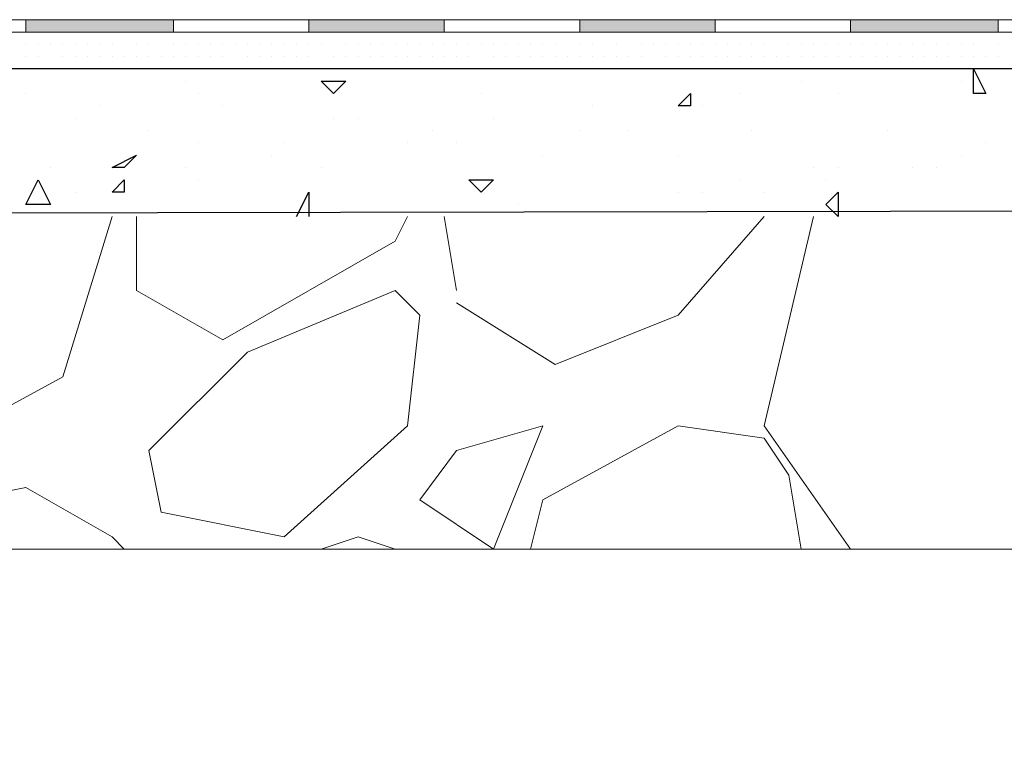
# Model space of a CAD drawing. Header units: metres. Extents: x 5.7 to 89.8, y 4 to 63.5.
# Tile 369 of 475: x 60.27 to 61.041, y 49.212 to 49.79. Entities that reach past the tile are written whole.
import ezdxf

# ---------------------------------------------------------------- set-up
doc = ezdxf.new("R2010")
doc.units = ezdxf.units.M
doc.header["$MEASUREMENT"] = 0
for name, color, linetype in [('PDF17_hatch', 7, 'Continuous'), ('PDF17_hatch-borshi', 7, 'Continuous'), ('PDF17_Isogam', 7, 'Continuous'), ('PDF17_kaff', 7, 'Continuous')]:
    doc.layers.add(name, color=color, linetype=linetype)

msp = doc.modelspace()

# ---------------------------------------------------------------- linework, layer by layer
at = {"layer": 'PDF17_hatch', "lineweight": 25}
for points in [[(60.74719, 49.75157), (60.74719, 49.75157)], [(60.88203, 49.75157), (60.88203, 49.75157)], [(60.88203, 49.75157), (60.88203, 49.75157)], [(60.40047, 49.74194), (60.40047, 49.74194)], [(60.51604, 49.74194), (60.51604, 49.74194)], [(60.88203, 49.74194), (60.88203, 49.74194)], [(61.00723, 49.74194), (61.00723, 49.74194)], [(60.27526, 49.73231), (60.27526, 49.73231)], [(60.4101, 49.73231), (60.4101, 49.73231)], [(60.63161, 49.73231), (60.63161, 49.73231)], [(60.83387, 49.73231), (60.83387, 49.73231)], [(60.91092, 49.73231), (60.91092, 49.73231)], [(60.33305, 49.72268), (60.33305, 49.72268)], [(60.42936, 49.72268), (60.42936, 49.72268)], [(60.7183, 49.72268), (60.7183, 49.72268)], [(60.80498, 49.72268), (60.80498, 49.72268)], [(60.31378, 49.71304), (60.31378, 49.71304)], [(60.51604, 49.71304), (60.51604, 49.71304)], [(60.5353, 49.71304), (60.5353, 49.71304)], [(60.64125, 49.71304), (60.64125, 49.71304)], [(60.64125, 49.71304), (60.64125, 49.71304)], [(60.37157, 49.70341), (60.37157, 49.70341)], [(60.59309, 49.70341), (60.59309, 49.70341)], [(60.70866, 49.70341), (60.70866, 49.70341)], [(60.74719, 49.70341), (60.74719, 49.70341)], [(60.8435, 49.70341), (60.8435, 49.70341)], [(60.94944, 49.70341), (60.94944, 49.70341)], [(60.4101, 49.69378), (60.4101, 49.69378)], [(60.47752, 49.69378), (60.47752, 49.69378)], [(60.57383, 49.69378), (60.57383, 49.69378)], [(60.61235, 49.69378), (60.61235, 49.69378)], [(61.02649, 49.69378), (61.02649, 49.69378)], [(60.46788, 49.68415), (60.46788, 49.68415)], [(60.67977, 49.68415), (60.67977, 49.68415)], [(60.78571, 49.68415), (60.78571, 49.68415)], [(61.00723, 49.68415), (61.00723, 49.68415)], [(60.29452, 49.67452), (60.29452, 49.67452)], [(60.35231, 49.67452), (60.35231, 49.67452)], [(60.40047, 49.67452), (60.40047, 49.67452)], [(60.50641, 49.67452), (60.50641, 49.67452)], [(60.89166, 49.67452), (60.89166, 49.67452)], [(60.91092, 49.67452), (60.91092, 49.67452)], [(60.96871, 49.67452), (60.96871, 49.67452)], [(60.98797, 49.67452), (60.98797, 49.67452)], [(60.4101, 49.66489), (60.4101, 49.66489)], [(60.83387, 49.66489), (60.83387, 49.66489)], [(60.90129, 49.66489), (60.90129, 49.66489)], [(60.31378, 49.65526), (60.31378, 49.65526)], [(60.48715, 49.63599), (60.49678, 49.65526), (60.49678, 49.63599)], [(60.78571, 49.65526), (60.78571, 49.65526)], [(60.80498, 49.65526), (60.80498, 49.65526)], [(60.85313, 49.65526), (60.85313, 49.65526)], [(60.66051, 49.64563), (60.66051, 49.64563)]]:
    msp.add_lwpolyline(points, dxfattribs=at)
for points in [[(61.01686, 49.75157), (61.02649, 49.73231), (61.01686, 49.73231)], [(60.52567, 49.74194), (60.51604, 49.73231), (60.50641, 49.74194)], [(60.79534, 49.73231), (60.79534, 49.72268), (60.78571, 49.72268)], [(60.36194, 49.68415), (60.35231, 49.67452), (60.34268, 49.67452)], [(60.29452, 49.64563), (60.27526, 49.64563), (60.28489, 49.66489)], [(60.35231, 49.66489), (60.35231, 49.65526), (60.34268, 49.65526)], [(60.64125, 49.66489), (60.63161, 49.65526), (60.62198, 49.66489)], [(60.91092, 49.65526), (60.91092, 49.63599), (60.90129, 49.64563)]]:
    msp.add_lwpolyline(points, close=True, dxfattribs=at)
at = {"layer": 'PDF17_hatch-borshi', "lineweight": 18}
for points in [[(60.27526, 49.79009), (60.27526, 49.79009)], [(60.28489, 49.79009), (60.28489, 49.79009)], [(60.28489, 49.79009), (60.28489, 49.79009)], [(60.28489, 49.79009), (60.28489, 49.79009)], [(60.30415, 49.79009), (60.30415, 49.79009)], [(60.30415, 49.79009), (60.30415, 49.79009)], [(60.31378, 49.79009), (60.31378, 49.79009)], [(60.32342, 49.79009), (60.32342, 49.79009)], [(60.32342, 49.79009), (60.32342, 49.79009)], [(60.33305, 49.79009), (60.33305, 49.79009)], [(60.33305, 49.79009), (60.33305, 49.79009)], [(60.34268, 49.79009), (60.34268, 49.79009)], [(60.34268, 49.79009), (60.34268, 49.79009)], [(60.35231, 49.79009), (60.35231, 49.79009)], [(60.35231, 49.79009), (60.35231, 49.79009)], [(60.35231, 49.79009), (60.35231, 49.79009)], [(60.36194, 49.79009), (60.36194, 49.79009)], [(60.36194, 49.79009), (60.36194, 49.79009)], [(60.37157, 49.79009), (60.37157, 49.79009)], [(60.37157, 49.79009), (60.37157, 49.79009)], [(60.37157, 49.79009), (60.37157, 49.79009)], [(60.37157, 49.79009), (60.37157, 49.79009)], [(60.39083, 49.79009), (60.39083, 49.79009)], [(60.39083, 49.79009), (60.39083, 49.79009)], [(60.39083, 49.79009), (60.39083, 49.79009)], [(60.40047, 49.79009), (60.40047, 49.79009)], [(60.4101, 49.79009), (60.4101, 49.79009)], [(60.41973, 49.79009), (60.41973, 49.79009)], [(60.43899, 49.79009), (60.43899, 49.79009)], [(60.44862, 49.79009), (60.44862, 49.79009)], [(60.45825, 49.79009), (60.45825, 49.79009)], [(60.45825, 49.79009), (60.45825, 49.79009)], [(60.46788, 49.79009), (60.46788, 49.79009)], [(60.47752, 49.79009), (60.47752, 49.79009)], [(60.47752, 49.79009), (60.47752, 49.79009)], [(60.49678, 49.79009), (60.49678, 49.79009)], [(60.50641, 49.79009), (60.50641, 49.79009)], [(60.52567, 49.79009), (60.52567, 49.79009)], [(60.52567, 49.79009), (60.52567, 49.79009)], [(60.5353, 49.79009), (60.5353, 49.79009)], [(60.54493, 49.79009), (60.54493, 49.79009)], [(60.54493, 49.79009), (60.54493, 49.79009)], [(60.55456, 49.79009), (60.55456, 49.79009)], [(60.5642, 49.79009), (60.5642, 49.79009)], [(60.5642, 49.79009), (60.5642, 49.79009)], [(60.5642, 49.79009), (60.5642, 49.79009)], [(60.57383, 49.79009), (60.57383, 49.79009)], [(60.57383, 49.79009), (60.57383, 49.79009)], [(60.58346, 49.79009), (60.58346, 49.79009)], [(60.59309, 49.79009), (60.59309, 49.79009)], [(60.60272, 49.79009), (60.60272, 49.79009)], [(60.62198, 49.79009), (60.62198, 49.79009)], [(60.63161, 49.79009), (60.63161, 49.79009)], [(60.65088, 49.79009), (60.65088, 49.79009)], [(60.65088, 49.79009), (60.65088, 49.79009)], [(60.66051, 49.79009), (60.66051, 49.79009)], [(60.66051, 49.79009), (60.66051, 49.79009)], [(60.67014, 49.79009), (60.67014, 49.79009)], [(60.67014, 49.79009), (60.67014, 49.79009)], [(60.67977, 49.79009), (60.67977, 49.79009)], [(60.67977, 49.79009), (60.67977, 49.79009)], [(60.6894, 49.79009), (60.6894, 49.79009)], [(60.6894, 49.79009), (60.6894, 49.79009)], [(60.6894, 49.79009), (60.6894, 49.79009)], [(60.70866, 49.79009), (60.70866, 49.79009)], [(60.70866, 49.79009), (60.70866, 49.79009)], [(60.7183, 49.79009), (60.7183, 49.79009)], [(60.73756, 49.79009), (60.73756, 49.79009)], [(60.74719, 49.79009), (60.74719, 49.79009)], [(60.75682, 49.79009), (60.75682, 49.79009)], [(60.76645, 49.79009), (60.76645, 49.79009)], [(60.77608, 49.79009), (60.77608, 49.79009)], [(60.77608, 49.79009), (60.77608, 49.79009)], [(60.78571, 49.79009), (60.78571, 49.79009)], [(60.79534, 49.79009), (60.79534, 49.79009)], [(60.79534, 49.79009), (60.79534, 49.79009)], [(60.82424, 49.79009), (60.82424, 49.79009)], [(60.8435, 49.79009), (60.8435, 49.79009)], [(60.8435, 49.79009), (60.8435, 49.79009)], [(60.86276, 49.79009), (60.86276, 49.79009)], [(60.86276, 49.79009), (60.86276, 49.79009)], [(60.87239, 49.79009), (60.87239, 49.79009)], [(60.88203, 49.79009), (60.88203, 49.79009)], [(60.88203, 49.79009), (60.88203, 49.79009)], [(60.88203, 49.79009), (60.88203, 49.79009)], [(60.89166, 49.79009), (60.89166, 49.79009)], [(60.89166, 49.79009), (60.89166, 49.79009)], [(60.90129, 49.79009), (60.90129, 49.79009)], [(60.91092, 49.79009), (60.91092, 49.79009)], [(60.92055, 49.79009), (60.92055, 49.79009)], [(60.93981, 49.79009), (60.93981, 49.79009)], [(60.94944, 49.79009), (60.94944, 49.79009)], [(60.96871, 49.79009), (60.96871, 49.79009)], [(60.96871, 49.79009), (60.96871, 49.79009)], [(60.97834, 49.79009), (60.97834, 49.79009)], [(60.97834, 49.79009), (60.97834, 49.79009)], [(60.98797, 49.79009), (60.98797, 49.79009)], [(60.98797, 49.79009), (60.98797, 49.79009)], [(60.9976, 49.79009), (60.9976, 49.79009)], [(60.9976, 49.79009), (60.9976, 49.79009)], [(61.00723, 49.79009), (61.00723, 49.79009)], [(61.00723, 49.79009), (61.00723, 49.79009)], [(61.02649, 49.79009), (61.02649, 49.79009)], [(61.03612, 49.79009), (61.03612, 49.79009)], [(61.03612, 49.79009), (61.03612, 49.79009)], [(60.28489, 49.78046), (60.28489, 49.78046)], [(60.29452, 49.78046), (60.29452, 49.78046)], [(60.29452, 49.78046), (60.29452, 49.78046)], [(60.30415, 49.78046), (60.30415, 49.78046)], [(60.32342, 49.78046), (60.32342, 49.78046)], [(60.32342, 49.78046), (60.32342, 49.78046)], [(60.33305, 49.78046), (60.33305, 49.78046)], [(60.34268, 49.78046), (60.34268, 49.78046)], [(60.34268, 49.78046), (60.34268, 49.78046)], [(60.35231, 49.78046), (60.35231, 49.78046)], [(60.35231, 49.78046), (60.35231, 49.78046)], [(60.35231, 49.78046), (60.35231, 49.78046)], [(60.36194, 49.78046), (60.36194, 49.78046)], [(60.36194, 49.78046), (60.36194, 49.78046)], [(60.37157, 49.78046), (60.37157, 49.78046)], [(60.37157, 49.78046), (60.37157, 49.78046)], [(60.3812, 49.78046), (60.3812, 49.78046)], [(60.39083, 49.78046), (60.39083, 49.78046)], [(60.40047, 49.78046), (60.40047, 49.78046)], [(60.40047, 49.78046), (60.40047, 49.78046)], [(60.41973, 49.78046), (60.41973, 49.78046)], [(60.42936, 49.78046), (60.42936, 49.78046)], [(60.44862, 49.78046), (60.44862, 49.78046)], [(60.45825, 49.78046), (60.45825, 49.78046)], [(60.47752, 49.78046), (60.47752, 49.78046)], [(60.48715, 49.78046), (60.48715, 49.78046)], [(60.50641, 49.78046), (60.50641, 49.78046)], [(60.50641, 49.78046), (60.50641, 49.78046)], [(60.51604, 49.78046), (60.51604, 49.78046)], [(60.5353, 49.78046), (60.5353, 49.78046)], [(60.5353, 49.78046), (60.5353, 49.78046)], [(60.5642, 49.78046), (60.5642, 49.78046)], [(60.58346, 49.78046), (60.58346, 49.78046)], [(60.59309, 49.78046), (60.59309, 49.78046)], [(60.59309, 49.78046), (60.59309, 49.78046)], [(60.61235, 49.78046), (60.61235, 49.78046)], [(60.62198, 49.78046), (60.62198, 49.78046)], [(60.63161, 49.78046), (60.63161, 49.78046)], [(60.63161, 49.78046), (60.63161, 49.78046)], [(60.64125, 49.78046), (60.64125, 49.78046)], [(60.66051, 49.78046), (60.66051, 49.78046)], [(60.66051, 49.78046), (60.66051, 49.78046)], [(60.67014, 49.78046), (60.67014, 49.78046)], [(60.67014, 49.78046), (60.67014, 49.78046)], [(60.67977, 49.78046), (60.67977, 49.78046)], [(60.67977, 49.78046), (60.67977, 49.78046)], [(60.6894, 49.78046), (60.6894, 49.78046)], [(60.69903, 49.78046), (60.69903, 49.78046)], [(60.69903, 49.78046), (60.69903, 49.78046)], [(60.69903, 49.78046), (60.69903, 49.78046)], [(60.70866, 49.78046), (60.70866, 49.78046)], [(60.7183, 49.78046), (60.7183, 49.78046)], [(60.72793, 49.78046), (60.72793, 49.78046)], [(60.72793, 49.78046), (60.72793, 49.78046)], [(60.73756, 49.78046), (60.73756, 49.78046)], [(60.74719, 49.78046), (60.74719, 49.78046)], [(60.74719, 49.78046), (60.74719, 49.78046)], [(60.76645, 49.78046), (60.76645, 49.78046)], [(60.77608, 49.78046), (60.77608, 49.78046)], [(60.77608, 49.78046), (60.77608, 49.78046)], [(60.79534, 49.78046), (60.79534, 49.78046)], [(60.80498, 49.78046), (60.80498, 49.78046)], [(60.80498, 49.78046), (60.80498, 49.78046)], [(60.81461, 49.78046), (60.81461, 49.78046)], [(60.83387, 49.78046), (60.83387, 49.78046)], [(60.83387, 49.78046), (60.83387, 49.78046)], [(60.83387, 49.78046), (60.83387, 49.78046)], [(60.8435, 49.78046), (60.8435, 49.78046)], [(60.85313, 49.78046), (60.85313, 49.78046)], [(60.86276, 49.78046), (60.86276, 49.78046)], [(60.86276, 49.78046), (60.86276, 49.78046)], [(60.86276, 49.78046), (60.86276, 49.78046)], [(60.87239, 49.78046), (60.87239, 49.78046)], [(60.87239, 49.78046), (60.87239, 49.78046)], [(60.88203, 49.78046), (60.88203, 49.78046)], [(60.88203, 49.78046), (60.88203, 49.78046)], [(60.91092, 49.78046), (60.91092, 49.78046)], [(60.91092, 49.78046), (60.91092, 49.78046)], [(60.91092, 49.78046), (60.91092, 49.78046)], [(60.93018, 49.78046), (60.93018, 49.78046)], [(60.93981, 49.78046), (60.93981, 49.78046)], [(60.93981, 49.78046), (60.93981, 49.78046)], [(60.96871, 49.78046), (60.96871, 49.78046)], [(60.9976, 49.78046), (60.9976, 49.78046)], [(61.00723, 49.78046), (61.00723, 49.78046)], [(61.01686, 49.78046), (61.01686, 49.78046)], [(61.01686, 49.78046), (61.01686, 49.78046)], [(61.02649, 49.78046), (61.02649, 49.78046)], [(60.27526, 49.77083), (60.27526, 49.77083)], [(60.27526, 49.77083), (60.27526, 49.77083)], [(60.28489, 49.77083), (60.28489, 49.77083)], [(60.28489, 49.77083), (60.28489, 49.77083)], [(60.29452, 49.77083), (60.29452, 49.77083)], [(60.29452, 49.77083), (60.29452, 49.77083)], [(60.30415, 49.77083), (60.30415, 49.77083)], [(60.30415, 49.77083), (60.30415, 49.77083)], [(60.31378, 49.77083), (60.31378, 49.77083)], [(60.31378, 49.77083), (60.31378, 49.77083)], [(60.32342, 49.77083), (60.32342, 49.77083)], [(60.32342, 49.77083), (60.32342, 49.77083)], [(60.33305, 49.77083), (60.33305, 49.77083)], [(60.33305, 49.77083), (60.33305, 49.77083)], [(60.34268, 49.77083), (60.34268, 49.77083)], [(60.36194, 49.77083), (60.36194, 49.77083)], [(60.36194, 49.77083), (60.36194, 49.77083)], [(60.36194, 49.77083), (60.36194, 49.77083)], [(60.37157, 49.77083), (60.37157, 49.77083)], [(60.39083, 49.77083), (60.39083, 49.77083)], [(60.39083, 49.77083), (60.39083, 49.77083)], [(60.40047, 49.77083), (60.40047, 49.77083)], [(60.4101, 49.77083), (60.4101, 49.77083)], [(60.4101, 49.77083), (60.4101, 49.77083)], [(60.41973, 49.77083), (60.41973, 49.77083)], [(60.42936, 49.77083), (60.42936, 49.77083)], [(60.42936, 49.77083), (60.42936, 49.77083)], [(60.42936, 49.77083), (60.42936, 49.77083)], [(60.43899, 49.77083), (60.43899, 49.77083)], [(60.43899, 49.77083), (60.43899, 49.77083)], [(60.43899, 49.77083), (60.43899, 49.77083)], [(60.44862, 49.77083), (60.44862, 49.77083)], [(60.45825, 49.77083), (60.45825, 49.77083)], [(60.45825, 49.77083), (60.45825, 49.77083)], [(60.46788, 49.77083), (60.46788, 49.77083)], [(60.46788, 49.77083), (60.46788, 49.77083)], [(60.46788, 49.77083), (60.46788, 49.77083)], [(60.47752, 49.77083), (60.47752, 49.77083)], [(60.47752, 49.77083), (60.47752, 49.77083)], [(60.47752, 49.77083), (60.47752, 49.77083)], [(60.48715, 49.77083), (60.48715, 49.77083)], [(60.49678, 49.77083), (60.49678, 49.77083)], [(60.49678, 49.77083), (60.49678, 49.77083)], [(60.49678, 49.77083), (60.49678, 49.77083)], [(60.49678, 49.77083), (60.49678, 49.77083)], [(60.50641, 49.77083), (60.50641, 49.77083)], [(60.52567, 49.77083), (60.52567, 49.77083)], [(60.52567, 49.77083), (60.52567, 49.77083)], [(60.5353, 49.77083), (60.5353, 49.77083)], [(60.5353, 49.77083), (60.5353, 49.77083)], [(60.54493, 49.77083), (60.54493, 49.77083)], [(60.55456, 49.77083), (60.55456, 49.77083)], [(60.5642, 49.77083), (60.5642, 49.77083)], [(60.5642, 49.77083), (60.5642, 49.77083)], [(60.57383, 49.77083), (60.57383, 49.77083)], [(60.57383, 49.77083), (60.57383, 49.77083)], [(60.58346, 49.77083), (60.58346, 49.77083)], [(60.59309, 49.77083), (60.59309, 49.77083)], [(60.59309, 49.77083), (60.59309, 49.77083)], [(60.60272, 49.77083), (60.60272, 49.77083)], [(60.60272, 49.77083), (60.60272, 49.77083)], [(60.60272, 49.77083), (60.60272, 49.77083)], [(60.61235, 49.77083), (60.61235, 49.77083)], [(60.61235, 49.77083), (60.61235, 49.77083)], [(60.62198, 49.77083), (60.62198, 49.77083)], [(60.62198, 49.77083), (60.62198, 49.77083)], [(60.63161, 49.77083), (60.63161, 49.77083)], [(60.63161, 49.77083), (60.63161, 49.77083)], [(60.64125, 49.77083), (60.64125, 49.77083)], [(60.64125, 49.77083), (60.64125, 49.77083)], [(60.65088, 49.77083), (60.65088, 49.77083)], [(60.65088, 49.77083), (60.65088, 49.77083)], [(60.66051, 49.77083), (60.66051, 49.77083)], [(60.66051, 49.77083), (60.66051, 49.77083)], [(60.67014, 49.77083), (60.67014, 49.77083)], [(60.67014, 49.77083), (60.67014, 49.77083)], [(60.67014, 49.77083), (60.67014, 49.77083)], [(60.67977, 49.77083), (60.67977, 49.77083)], [(60.6894, 49.77083), (60.6894, 49.77083)], [(60.70866, 49.77083), (60.70866, 49.77083)], [(60.70866, 49.77083), (60.70866, 49.77083)], [(60.7183, 49.77083), (60.7183, 49.77083)], [(60.73756, 49.77083), (60.73756, 49.77083)], [(60.73756, 49.77083), (60.73756, 49.77083)], [(60.73756, 49.77083), (60.73756, 49.77083)], [(60.75682, 49.77083), (60.75682, 49.77083)], [(60.76645, 49.77083), (60.76645, 49.77083)], [(60.76645, 49.77083), (60.76645, 49.77083)], [(60.77608, 49.77083), (60.77608, 49.77083)], [(60.77608, 49.77083), (60.77608, 49.77083)], [(60.78571, 49.77083), (60.78571, 49.77083)], [(60.78571, 49.77083), (60.78571, 49.77083)], [(60.79534, 49.77083), (60.79534, 49.77083)], [(60.79534, 49.77083), (60.79534, 49.77083)], [(60.80498, 49.77083), (60.80498, 49.77083)], [(60.80498, 49.77083), (60.80498, 49.77083)], [(60.81461, 49.77083), (60.81461, 49.77083)], [(60.81461, 49.77083), (60.81461, 49.77083)], [(60.81461, 49.77083), (60.81461, 49.77083)], [(60.82424, 49.77083), (60.82424, 49.77083)], [(60.82424, 49.77083), (60.82424, 49.77083)], [(60.83387, 49.77083), (60.83387, 49.77083)], [(60.8435, 49.77083), (60.8435, 49.77083)], [(60.8435, 49.77083), (60.8435, 49.77083)], [(60.85313, 49.77083), (60.85313, 49.77083)], [(60.87239, 49.77083), (60.87239, 49.77083)], [(60.87239, 49.77083), (60.87239, 49.77083)], [(60.87239, 49.77083), (60.87239, 49.77083)], [(60.88203, 49.77083), (60.88203, 49.77083)], [(60.89166, 49.77083), (60.89166, 49.77083)], [(60.90129, 49.77083), (60.90129, 49.77083)], [(60.91092, 49.77083), (60.91092, 49.77083)], [(60.92055, 49.77083), (60.92055, 49.77083)], [(60.92055, 49.77083), (60.92055, 49.77083)], [(60.93018, 49.77083), (60.93018, 49.77083)], [(60.93981, 49.77083), (60.93981, 49.77083)], [(60.93981, 49.77083), (60.93981, 49.77083)], [(60.93981, 49.77083), (60.93981, 49.77083)], [(60.94944, 49.77083), (60.94944, 49.77083)], [(60.94944, 49.77083), (60.94944, 49.77083)], [(60.94944, 49.77083), (60.94944, 49.77083)], [(60.95908, 49.77083), (60.95908, 49.77083)], [(60.95908, 49.77083), (60.95908, 49.77083)], [(60.96871, 49.77083), (60.96871, 49.77083)], [(60.97834, 49.77083), (60.97834, 49.77083)], [(60.97834, 49.77083), (60.97834, 49.77083)], [(60.97834, 49.77083), (60.97834, 49.77083)], [(60.98797, 49.77083), (60.98797, 49.77083)], [(60.98797, 49.77083), (60.98797, 49.77083)], [(60.98797, 49.77083), (60.98797, 49.77083)], [(60.9976, 49.77083), (60.9976, 49.77083)], [(61.00723, 49.77083), (61.00723, 49.77083)], [(61.00723, 49.77083), (61.00723, 49.77083)], [(61.00723, 49.77083), (61.00723, 49.77083)], [(61.01686, 49.77083), (61.01686, 49.77083)], [(61.03612, 49.77083), (61.03612, 49.77083)], [(61.03612, 49.77083), (61.03612, 49.77083)], [(60.27526, 49.7612), (60.27526, 49.7612)], [(60.27526, 49.7612), (60.27526, 49.7612)], [(60.28489, 49.7612), (60.28489, 49.7612)], [(60.30415, 49.7612), (60.30415, 49.7612)], [(60.30415, 49.7612), (60.30415, 49.7612)], [(60.30415, 49.7612), (60.30415, 49.7612)], [(60.31378, 49.7612), (60.31378, 49.7612)], [(60.32342, 49.7612), (60.32342, 49.7612)], [(60.33305, 49.7612), (60.33305, 49.7612)], [(60.34268, 49.7612), (60.34268, 49.7612)], [(60.35231, 49.7612), (60.35231, 49.7612)], [(60.35231, 49.7612), (60.35231, 49.7612)], [(60.36194, 49.7612), (60.36194, 49.7612)], [(60.37157, 49.7612), (60.37157, 49.7612)], [(60.3812, 49.7612), (60.3812, 49.7612)], [(60.3812, 49.7612), (60.3812, 49.7612)], [(60.3812, 49.7612), (60.3812, 49.7612)], [(60.3812, 49.7612), (60.3812, 49.7612)], [(60.39083, 49.7612), (60.39083, 49.7612)], [(60.40047, 49.7612), (60.40047, 49.7612)], [(60.40047, 49.7612), (60.40047, 49.7612)], [(60.4101, 49.7612), (60.4101, 49.7612)], [(60.4101, 49.7612), (60.4101, 49.7612)], [(60.41973, 49.7612), (60.41973, 49.7612)], [(60.41973, 49.7612), (60.41973, 49.7612)], [(60.42936, 49.7612), (60.42936, 49.7612)], [(60.44862, 49.7612), (60.44862, 49.7612)], [(60.44862, 49.7612), (60.44862, 49.7612)], [(60.45825, 49.7612), (60.45825, 49.7612)], [(60.46788, 49.7612), (60.46788, 49.7612)], [(60.47752, 49.7612), (60.47752, 49.7612)], [(60.47752, 49.7612), (60.47752, 49.7612)], [(60.48715, 49.7612), (60.48715, 49.7612)], [(60.48715, 49.7612), (60.48715, 49.7612)], [(60.49678, 49.7612), (60.49678, 49.7612)], [(60.51604, 49.7612), (60.51604, 49.7612)], [(60.51604, 49.7612), (60.51604, 49.7612)], [(60.51604, 49.7612), (60.51604, 49.7612)], [(60.52567, 49.7612), (60.52567, 49.7612)], [(60.52567, 49.7612), (60.52567, 49.7612)], [(60.5353, 49.7612), (60.5353, 49.7612)], [(60.54493, 49.7612), (60.54493, 49.7612)], [(60.54493, 49.7612), (60.54493, 49.7612)], [(60.54493, 49.7612), (60.54493, 49.7612)], [(60.54493, 49.7612), (60.54493, 49.7612)], [(60.55456, 49.7612), (60.55456, 49.7612)], [(60.55456, 49.7612), (60.55456, 49.7612)], [(60.55456, 49.7612), (60.55456, 49.7612)], [(60.5642, 49.7612), (60.5642, 49.7612)], [(60.5642, 49.7612), (60.5642, 49.7612)], [(60.5642, 49.7612), (60.5642, 49.7612)], [(60.57383, 49.7612), (60.57383, 49.7612)], [(60.57383, 49.7612), (60.57383, 49.7612)], [(60.57383, 49.7612), (60.57383, 49.7612)], [(60.58346, 49.7612), (60.58346, 49.7612)], [(60.58346, 49.7612), (60.58346, 49.7612)], [(60.59309, 49.7612), (60.59309, 49.7612)], [(60.59309, 49.7612), (60.59309, 49.7612)], [(60.59309, 49.7612), (60.59309, 49.7612)], [(60.60272, 49.7612), (60.60272, 49.7612)], [(60.61235, 49.7612), (60.61235, 49.7612)], [(60.61235, 49.7612), (60.61235, 49.7612)], [(60.62198, 49.7612), (60.62198, 49.7612)], [(60.62198, 49.7612), (60.62198, 49.7612)], [(60.64125, 49.7612), (60.64125, 49.7612)], [(60.65088, 49.7612), (60.65088, 49.7612)], [(60.65088, 49.7612), (60.65088, 49.7612)], [(60.66051, 49.7612), (60.66051, 49.7612)], [(60.67014, 49.7612), (60.67014, 49.7612)], [(60.67977, 49.7612), (60.67977, 49.7612)], [(60.67977, 49.7612), (60.67977, 49.7612)], [(60.67977, 49.7612), (60.67977, 49.7612)], [(60.6894, 49.7612), (60.6894, 49.7612)], [(60.69903, 49.7612), (60.69903, 49.7612)], [(60.69903, 49.7612), (60.69903, 49.7612)], [(60.70866, 49.7612), (60.70866, 49.7612)], [(60.70866, 49.7612), (60.70866, 49.7612)], [(60.70866, 49.7612), (60.70866, 49.7612)], [(60.7183, 49.7612), (60.7183, 49.7612)], [(60.7183, 49.7612), (60.7183, 49.7612)], [(60.72793, 49.7612), (60.72793, 49.7612)], [(60.72793, 49.7612), (60.72793, 49.7612)], [(60.73756, 49.7612), (60.73756, 49.7612)], [(60.74719, 49.7612), (60.74719, 49.7612)], [(60.74719, 49.7612), (60.74719, 49.7612)], [(60.74719, 49.7612), (60.74719, 49.7612)], [(60.75682, 49.7612), (60.75682, 49.7612)], [(60.75682, 49.7612), (60.75682, 49.7612)], [(60.75682, 49.7612), (60.75682, 49.7612)], [(60.77608, 49.7612), (60.77608, 49.7612)], [(60.78571, 49.7612), (60.78571, 49.7612)], [(60.78571, 49.7612), (60.78571, 49.7612)], [(60.79534, 49.7612), (60.79534, 49.7612)], [(60.80498, 49.7612), (60.80498, 49.7612)], [(60.81461, 49.7612), (60.81461, 49.7612)], [(60.81461, 49.7612), (60.81461, 49.7612)], [(60.82424, 49.7612), (60.82424, 49.7612)], [(60.83387, 49.7612), (60.83387, 49.7612)], [(60.8435, 49.7612), (60.8435, 49.7612)], [(60.8435, 49.7612), (60.8435, 49.7612)], [(60.85313, 49.7612), (60.85313, 49.7612)], [(60.86276, 49.7612), (60.86276, 49.7612)], [(60.86276, 49.7612), (60.86276, 49.7612)], [(60.86276, 49.7612), (60.86276, 49.7612)], [(60.87239, 49.7612), (60.87239, 49.7612)], [(60.88203, 49.7612), (60.88203, 49.7612)], [(60.88203, 49.7612), (60.88203, 49.7612)], [(60.89166, 49.7612), (60.89166, 49.7612)], [(60.89166, 49.7612), (60.89166, 49.7612)], [(60.89166, 49.7612), (60.89166, 49.7612)], [(60.90129, 49.7612), (60.90129, 49.7612)], [(60.91092, 49.7612), (60.91092, 49.7612)], [(60.91092, 49.7612), (60.91092, 49.7612)], [(60.92055, 49.7612), (60.92055, 49.7612)], [(60.92055, 49.7612), (60.92055, 49.7612)], [(60.93018, 49.7612), (60.93018, 49.7612)], [(60.93018, 49.7612), (60.93018, 49.7612)], [(60.93981, 49.7612), (60.93981, 49.7612)], [(60.94944, 49.7612), (60.94944, 49.7612)], [(60.94944, 49.7612), (60.94944, 49.7612)], [(60.95908, 49.7612), (60.95908, 49.7612)], [(60.96871, 49.7612), (60.96871, 49.7612)], [(60.97834, 49.7612), (60.97834, 49.7612)], [(60.98797, 49.7612), (60.98797, 49.7612)], [(60.9976, 49.7612), (60.9976, 49.7612)], [(60.9976, 49.7612), (60.9976, 49.7612)], [(60.9976, 49.7612), (60.9976, 49.7612)], [(61.00723, 49.7612), (61.00723, 49.7612)], [(61.01686, 49.7612), (61.01686, 49.7612)], [(61.02649, 49.7612), (61.02649, 49.7612)], [(61.02649, 49.7612), (61.02649, 49.7612)], [(61.02649, 49.7612), (61.02649, 49.7612)], [(61.03612, 49.7612), (61.03612, 49.7612)], [(61.03612, 49.7612), (61.03612, 49.7612)], [(60.27526, 49.75157), (60.27526, 49.75157)], [(60.27526, 49.75157), (60.27526, 49.75157)], [(60.28489, 49.75157), (60.28489, 49.75157)], [(60.29452, 49.75157), (60.29452, 49.75157)], [(60.30415, 49.75157), (60.30415, 49.75157)], [(60.30415, 49.75157), (60.30415, 49.75157)], [(60.31378, 49.75157), (60.31378, 49.75157)], [(60.31378, 49.75157), (60.31378, 49.75157)], [(60.32342, 49.75157), (60.32342, 49.75157)], [(60.32342, 49.75157), (60.32342, 49.75157)], [(60.33305, 49.75157), (60.33305, 49.75157)], [(60.33305, 49.75157), (60.33305, 49.75157)], [(60.34268, 49.75157), (60.34268, 49.75157)], [(60.34268, 49.75157), (60.34268, 49.75157)], [(60.35231, 49.75157), (60.35231, 49.75157)], [(60.35231, 49.75157), (60.35231, 49.75157)], [(60.35231, 49.75157), (60.35231, 49.75157)], [(60.36194, 49.75157), (60.36194, 49.75157)], [(60.3812, 49.75157), (60.3812, 49.75157)], [(60.39083, 49.75157), (60.39083, 49.75157)], [(60.39083, 49.75157), (60.39083, 49.75157)], [(60.4101, 49.75157), (60.4101, 49.75157)], [(60.4101, 49.75157), (60.4101, 49.75157)], [(60.41973, 49.75157), (60.41973, 49.75157)], [(60.42936, 49.75157), (60.42936, 49.75157)], [(60.43899, 49.75157), (60.43899, 49.75157)], [(60.45825, 49.75157), (60.45825, 49.75157)], [(60.45825, 49.75157), (60.45825, 49.75157)], [(60.46788, 49.75157), (60.46788, 49.75157)], [(60.46788, 49.75157), (60.46788, 49.75157)], [(60.46788, 49.75157), (60.46788, 49.75157)], [(60.47752, 49.75157), (60.47752, 49.75157)], [(60.48715, 49.75157), (60.48715, 49.75157)], [(60.48715, 49.75157), (60.48715, 49.75157)], [(60.48715, 49.75157), (60.48715, 49.75157)], [(60.49678, 49.75157), (60.49678, 49.75157)], [(60.49678, 49.75157), (60.49678, 49.75157)], [(60.50641, 49.75157), (60.50641, 49.75157)], [(60.51604, 49.75157), (60.51604, 49.75157)], [(60.51604, 49.75157), (60.51604, 49.75157)], [(60.51604, 49.75157), (60.51604, 49.75157)], [(60.52567, 49.75157), (60.52567, 49.75157)], [(60.5353, 49.75157), (60.5353, 49.75157)], [(60.54493, 49.75157), (60.54493, 49.75157)], [(60.55456, 49.75157), (60.55456, 49.75157)], [(60.5642, 49.75157), (60.5642, 49.75157)], [(60.58346, 49.75157), (60.58346, 49.75157)], [(60.58346, 49.75157), (60.58346, 49.75157)], [(60.59309, 49.75157), (60.59309, 49.75157)], [(60.60272, 49.75157), (60.60272, 49.75157)], [(60.62198, 49.75157), (60.62198, 49.75157)], [(60.63161, 49.75157), (60.63161, 49.75157)], [(60.64125, 49.75157), (60.64125, 49.75157)], [(60.65088, 49.75157), (60.65088, 49.75157)], [(60.65088, 49.75157), (60.65088, 49.75157)], [(60.65088, 49.75157), (60.65088, 49.75157)], [(60.66051, 49.75157), (60.66051, 49.75157)], [(60.66051, 49.75157), (60.66051, 49.75157)], [(60.67014, 49.75157), (60.67014, 49.75157)], [(60.67014, 49.75157), (60.67014, 49.75157)], [(60.6894, 49.75157), (60.6894, 49.75157)], [(60.6894, 49.75157), (60.6894, 49.75157)], [(60.6894, 49.75157), (60.6894, 49.75157)], [(60.7183, 49.75157), (60.7183, 49.75157)], [(60.72793, 49.75157), (60.72793, 49.75157)], [(60.73756, 49.75157), (60.73756, 49.75157)], [(60.74719, 49.75157), (60.74719, 49.75157)], [(60.75682, 49.75157), (60.75682, 49.75157)], [(60.75682, 49.75157), (60.75682, 49.75157)], [(60.77608, 49.75157), (60.77608, 49.75157)], [(60.78571, 49.75157), (60.78571, 49.75157)], [(60.79534, 49.75157), (60.79534, 49.75157)], [(60.79534, 49.75157), (60.79534, 49.75157)], [(60.80498, 49.75157), (60.80498, 49.75157)], [(60.81461, 49.75157), (60.81461, 49.75157)], [(60.82424, 49.75157), (60.82424, 49.75157)], [(60.82424, 49.75157), (60.82424, 49.75157)], [(60.82424, 49.75157), (60.82424, 49.75157)], [(60.83387, 49.75157), (60.83387, 49.75157)], [(60.83387, 49.75157), (60.83387, 49.75157)], [(60.8435, 49.75157), (60.8435, 49.75157)], [(60.85313, 49.75157), (60.85313, 49.75157)], [(60.85313, 49.75157), (60.85313, 49.75157)], [(60.85313, 49.75157), (60.85313, 49.75157)], [(60.86276, 49.75157), (60.86276, 49.75157)], [(60.87239, 49.75157), (60.87239, 49.75157)], [(60.88203, 49.75157), (60.88203, 49.75157)], [(60.89166, 49.75157), (60.89166, 49.75157)], [(60.90129, 49.75157), (60.90129, 49.75157)], [(60.90129, 49.75157), (60.90129, 49.75157)], [(60.92055, 49.75157), (60.92055, 49.75157)], [(60.93018, 49.75157), (60.93018, 49.75157)], [(60.93018, 49.75157), (60.93018, 49.75157)], [(60.93981, 49.75157), (60.93981, 49.75157)], [(60.95908, 49.75157), (60.95908, 49.75157)], [(60.96871, 49.75157), (60.96871, 49.75157)], [(60.96871, 49.75157), (60.96871, 49.75157)], [(60.96871, 49.75157), (60.96871, 49.75157)], [(60.97834, 49.75157), (60.97834, 49.75157)], [(60.98797, 49.75157), (60.98797, 49.75157)], [(60.98797, 49.75157), (60.98797, 49.75157)], [(60.98797, 49.75157), (60.98797, 49.75157)], [(61.00723, 49.75157), (61.00723, 49.75157)], [(61.00723, 49.75157), (61.00723, 49.75157)], [(61.01686, 49.75157), (61.01686, 49.75157)], [(61.01686, 49.75157), (61.01686, 49.75157)], [(61.01686, 49.75157), (61.01686, 49.75157)], [(61.02649, 49.75157), (61.02649, 49.75157)], [(61.03612, 49.75157), (61.03612, 49.75157)], [(61.03612, 49.75157), (61.03612, 49.75157)], [(60.03448, 49.63599), (60.03448, 49.61673), (60.09227, 49.51079), (60.19821, 49.453), (60.30415, 49.51079), (60.34268, 49.63599)], [(60.57383, 49.63599), (60.5642, 49.61673), (60.42936, 49.53968), (60.36194, 49.57821), (60.36194, 49.63599)], [(60.61235, 49.57821), (60.60272, 49.63599)], [(60.61235, 49.56858), (60.6894, 49.52042), (60.78571, 49.55894), (60.85313, 49.63599)], [(60.89166, 49.63599), (60.85313, 49.47226), (60.92055, 49.37595)], [(60.85313, 49.63599), (60.85313, 49.63599)], [(60.87239, 49.37595), (60.88203, 49.37595), (60.87239, 49.43374), (60.85313, 49.46263), (60.78571, 49.47226), (60.67977, 49.41448), (60.67014, 49.37595)], [(60.35231, 49.37595), (60.34268, 49.38558), (60.27526, 49.42411), (60.17895, 49.40485), (60.15005, 49.37595)], [(60.5642, 49.37595), (60.5353, 49.38558), (60.50641, 49.37595)]]:
    msp.add_lwpolyline(points, dxfattribs=at)
for points in [[(60.37157, 49.453), (60.44862, 49.53005), (60.5642, 49.57821), (60.58346, 49.55894), (60.57383, 49.47226), (60.47752, 49.38558), (60.3812, 49.40485)], [(60.61235, 49.453), (60.58346, 49.41448), (60.64125, 49.37595), (60.67977, 49.47226)]]:
    msp.add_lwpolyline(points, close=True, dxfattribs=at)
at = {"layer": 'PDF17_Isogam', "lineweight": 13}
for points in [[(57.88672, 49.75157), (57.90598, 49.78046), (57.93488, 49.79009), (58.19492, 49.79009), (58.21418, 49.78046), (58.22381, 49.7612), (58.22381, 49.65526), (58.23345, 49.63599), (58.24308, 49.62636), (58.52238, 49.62636), (58.54164, 49.63599), (58.55128, 49.65526), (58.55128, 49.7612), (58.56091, 49.78046), (58.58017, 49.79009), (63.78102, 49.79009)], [(60.27526, 49.79009), (60.27526, 49.78046)], [(60.39083, 49.79009), (60.39083, 49.78046)], [(60.49678, 49.79009), (60.49678, 49.78046)], [(60.60272, 49.79009), (60.60272, 49.78046)], [(60.81461, 49.79009), (60.81461, 49.78046)], [(60.92055, 49.79009), (60.92055, 49.78046)], [(61.03612, 49.79009), (61.03612, 49.78046)], [(63.78102, 49.78046), (58.58017, 49.78046), (58.56091, 49.77083), (58.56091, 49.7612), (58.56091, 49.75157)]]:
    msp.add_lwpolyline(points, dxfattribs=at)
msp.add_lwpolyline([(60.70866, 49.78046), (60.70866, 49.79009)], close=True, dxfattribs=at)
at = {"layer": 'PDF17_Isogam', "transparency": 33554559}
for points in [[(60.27526, 49.78046), (60.39083, 49.78046), (60.27526, 49.79009)], [(60.39083, 49.78046), (60.27526, 49.79009), (60.39083, 49.79009)], [(60.49678, 49.78046), (60.60272, 49.78046), (60.49678, 49.79009)], [(60.60272, 49.78046), (60.49678, 49.79009), (60.60272, 49.79009)], [(60.70866, 49.78046), (60.81461, 49.78046), (60.70866, 49.79009)], [(60.81461, 49.78046), (60.70866, 49.79009), (60.81461, 49.79009)], [(60.70866, 49.78046), (60.81461, 49.78046), (60.70866, 49.79009)], [(60.81461, 49.78046), (60.70866, 49.79009), (60.81461, 49.79009)], [(60.92055, 49.78046), (61.03612, 49.78046), (60.92055, 49.79009)], [(61.03612, 49.78046), (60.92055, 49.79009), (61.03612, 49.79009)]]:
    msp.add_solid(points, dxfattribs=at)
at = {"layer": 'PDF17_kaff', "lineweight": 30}
for points in [[(63.8388, 49.75157), (58.56091, 49.75157), (58.56091, 49.58784), (58.21418, 49.58784)], [(58.21418, 49.4819), (58.65722, 49.4819), (58.65722, 49.63599), (63.81954, 49.64563)]]:
    msp.add_lwpolyline(points, dxfattribs=at)
at = {"layer": 'PDF17_kaff', "lineweight": 20}
msp.add_lwpolyline([(58.21418, 49.21222), (58.92689, 49.21222), (58.92689, 49.37595), (63.8388, 49.37595)], dxfattribs=at)

doc.saveas('drawing.dxf')
